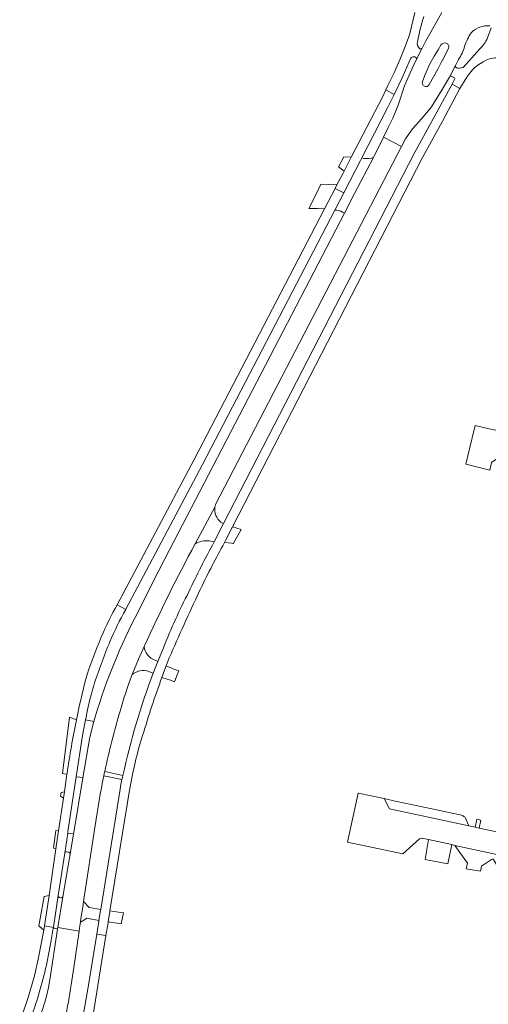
# Model space of a CAD drawing. Header units: metres. Extents: x 166325 to 190320, y 381923 to 404576.
# Tile 820 of 1056: x 176824 to 176955, y 397277 to 397552. Entities that reach past the tile are written whole.
import ezdxf

# ---------------------------------------------------------------- set-up
doc = ezdxf.new("R2010")
doc.units = ezdxf.units.M
for name, color, linetype, lineweight in [('B-WE-VH-VERHARDING_ASFALT-GV', 8, 'Continuous', 18), ('B-WE-VH-VERHARDING_BETONSTRAATSTEEN-GV', 8, 'Continuous', 18), ('B-WE-VH-VERHARDING_HALFVERHARDING-GV', 8, 'Continuous', 18)]:
    doc.layers.add(name, color=color, linetype=linetype, lineweight=lineweight)

msp = doc.modelspace()

# ---------------------------------------------------------------- linework, layer by layer
at = {"layer": 'B-WE-VH-VERHARDING_ASFALT-GV', "flags": 128}
for points in [[(176941.781, 397553.805), (176938.814, 397548.572), (176937.367, 397545.916), (176936.307, 397543.92), (176934.685, 397540.666), (176932.966, 397537.001), (176931.808, 397534.239), (176931.42, 397533.35), (176929.682, 397527.924), (176928.193, 397524.33), (176926.862, 397521.706), (176925.522, 397518.993), (176930.579, 397516.475), (176931.685, 397518.607), (176933.676, 397521.345), (176936.256, 397524.246), (176938.948, 397527.47), (176941.956, 397532.366), (176943.959, 397535.81), (176945.66, 397539.063), (176946.514, 397540.708)], [(176934.311, 397553.853), (176933.941, 397552.241), (176932.765, 397547.593)], [(176955.552, 397549.584), (176954.51, 397546.721)], [(176932.765, 397547.593), (176931.644, 397544.359), (176930.087, 397540.64), (176928.971, 397538.122), (176928.503, 397537.039), (176926.799, 397533.436), (176926.257, 397532.282), (176928.572, 397530.968), (176930.772, 397535.615), (176932.674, 397540.026), (176933.11, 397540.898)], [(176934.685, 397540.666), (176936.307, 397543.92)], [(176943.649, 397543.839), (176941.981, 397540.443), (176941.954, 397540.392), (176940.704, 397538.056), (176938.26, 397533.699)], [(176939.677, 397541.627), (176940.757, 397543.38), (176941.665, 397544.856)], [(176943.04, 397545.27), (176943.229, 397545.164)], [(176936.468, 397534.561), (176937.213, 397536.567), (176938.41, 397539.285), (176939.677, 397541.627)], [(176952.398, 397543.681), (176947.73, 397538.501), (176946.635, 397538.297)], [(176945.66, 397539.063), (176943.959, 397535.81)], [(176944.633, 397536.007), (176945.181, 397535.735)], [(176945.377, 397535.094), (176944.705, 397533.864), (176946.824, 397532.584), (176948.828, 397535.805)], [(176880.781, 397405.02), (176881.222, 397405.875), (176881.509, 397406.432), (176883.473, 397410.239), (176936.475, 397513.374), (176941.875, 397523.314), (176946.824, 397532.584), (176944.705, 397533.864), (176934.086, 397514.435), (176880.955, 397411.178), (176878.307, 397406.055)], [(176873.018, 397405.57), (176878.575, 397415.808), (176878.711, 397416.489), (176930.579, 397516.475), (176925.522, 397518.993), (176922.762, 397513.401), (176917.504, 397503.275), (176914.668, 397497.812), (176864.604, 397401.381), (176860.864, 397394.084), (176857.216, 397386.741)], [(176853.703, 397387.213), (176851.35, 397388.561)], [(176855.507, 397369.109), (176857.212, 397373.318), (176858.826, 397376.882)], [(176864.197, 397376.521), (176862.64, 397372.72), (176861.372, 397369.451)], [(176863.797, 397368.274), (176864.526, 397370.238), (176864.987, 397371.457), (176865.847, 397373.688)], [(176845.247, 397357.5), (176844.819, 397355.912), (176843.658, 397351.599), (176841.763, 397340.263), (176839.206, 397324.974), (176839.142, 397324.593), (176838.191, 397318.899), (176836.207, 397307.04), (176834.769, 397298.434), (176840.685, 397297.471), (176840.891, 397298.896), (176841.055, 397299.968), (176841.215, 397301.017), (176841.692, 397304.142), (176841.927, 397305.679), (176845.177, 397326.961)], [(176839.924, 397340.542), (176841.673, 397352.068), (176842.476, 397356.448)], [(176837.358, 397341.525), (176837.312, 397341.213), (176836.587, 397336.291), (176836.33, 397334.549), (176834.993, 397325.47), (176834.255, 397320.46), (176832.327, 397307.369), (176831.259, 397300.119), (176831.05, 397298.934), (176833.545, 397298.507), (176833.555, 397298.564), (176834.889, 397307.36), (176836.681, 397319.169), (176837.537, 397324.811), (176837.599, 397325.218), (176839.924, 397340.542)], [(176852.901, 397340.896), (176852.773, 397340.31), (176852.648, 397339.723), (176852.37, 397338.395), (176852.101, 397337.066), (176846.734, 397303.523), (176846.705, 397303.34), (176846.241, 397300.437), (176846.206, 397300.219)], [(176847.597, 397340.829), (176847.719, 397341.416), (176847.843, 397342.003)], [(176846.206, 397300.219), (176845.632, 397296.632), (176848.183, 397296.188), (176848.765, 397299.809), (176848.802, 397300.035), (176849.273, 397302.929), (176849.301, 397303.098), (176854.788, 397336.795)], [(176831.797, 397289.008), (176832.736, 397293.775), (176833.499, 397298.234), (176833.545, 397298.507), (176831.05, 397298.934), (176830.831, 397297.688), (176830.243, 397294.343), (176829.313, 397289.669), (176828.273, 397285.019), (176826.516, 397278.9), (176824.863, 397273.976), (176821.131, 397264.226), (176819.687, 397260.898), (176818.338, 397258.027), (176822.561, 397259.26), (176822.793, 397260.305)], [(176839.21, 397287.276), (176840.685, 397297.471), (176834.769, 397298.434), (176834.697, 397297.955), (176832.573, 397283.858), (176832.162, 397281.75), (176831.673, 397279.659), (176831.106, 397277.587), (176830.463, 397275.538), (176829.743, 397273.514), (176828.949, 397271.519), (176828.081, 397269.554), (176827.625, 397268.595)]]:
    msp.add_lwpolyline(points, dxfattribs=at)
at = {"layer": 'B-WE-VH-VERHARDING_ASFALT-GV'}
for points in [[(176935.022, 397545.643, -0.0275735), (176936.788, 397552.745)], [(176950.059, 397548.213, -0.2184699), (176955.16, 397550.135)], [(176948.177, 397544.386, -0.0705744), (176950.059, 397548.213)], [(176954.51, 397546.721, -0.124248), (176952.398, 397543.681)], [(176935.677, 397543.718, -0.2954882), (176935.022, 397545.643)], [(176936.307, 397543.92, -0.3833933), (176935.677, 397543.718)], [(176941.665, 397544.856, -0.298092), (176943.04, 397545.27)], [(176943.229, 397545.164, -0.4375514), (176943.649, 397543.839)], [(176946.514, 397540.708, 0.0682958), (176948.177, 397544.386)], [(176933.11, 397540.898, -0.4715257), (176934.514, 397541.322)], [(176934.514, 397541.322, -0.3713165), (176934.685, 397540.666)], [(176954.141, 397540.494, -0.144403), (176958.268, 397541.154)], [(176945.902, 397538.412, -0.3412521), (176945.66, 397539.063)], [(176946.635, 397538.297, -0.1761483), (176945.902, 397538.412)], [(176948.828, 397535.805, -0.1455657), (176954.141, 397540.494)], [(176943.959, 397535.81, -0.387126), (176944.633, 397536.007)], [(176945.181, 397535.735, -0.4053979), (176945.377, 397535.094)], [(176938.26, 397533.699, -0.9622084), (176936.468, 397534.561)], [(176858.826, 397376.882, -0.0152583), (176873.018, 397405.57)], [(176878.307, 397406.055, 0.0116173), (176871.259, 397392.105)], [(176874.208, 397392.233, -0.0183844), (176880.781, 397405.02)], [(176871.259, 397392.105, 0.0214478), (176864.197, 397376.521)], [(176865.847, 397373.688, -0.0091293), (176874.208, 397392.233)], [(176851.35, 397388.561, 0.0340815), (176846.881, 397379.499)], [(176849.275, 397378.193, -0.0321348), (176853.703, 397387.213)], [(176857.216, 397386.741, 0.0480478), (176845.247, 397357.5)], [(176846.881, 397379.499, 0.0317695), (176842.478, 397367.505)], [(176844.773, 397366.018, -0.0200618), (176849.275, 397378.193)], [(176852.107, 397358.805, -0.0233152), (176855.507, 397369.109)], [(176861.372, 397369.451, 0.0365221), (176852.901, 397340.896)], [(176858.414, 397352.082, -0.0152523), (176863.797, 397368.274)], [(176842.478, 397367.505, 0.01132), (176839.94, 397356.389)], [(176842.476, 397356.448, -0.0186814), (176844.773, 397366.018)], [(176847.843, 397342.003, -0.0193921), (176852.107, 397358.805)], [(176854.788, 397336.795, -0.036234), (176858.414, 397352.082)], [(176845.177, 397326.961, -0.0158591), (176847.597, 397340.829)], [(176827.175, 397273.065, 0.0362446), (176831.797, 397289.008)], [(176835.81, 397268.267, 0.0212598), (176839.21, 397287.276)]]:
    msp.add_lwpolyline(points, format="xyb", dxfattribs=at)
at = {"layer": 'B-WE-VH-VERHARDING_ASFALT-GV', "flags": 128}
for points in [[(176926.257, 397532.282), (176925.285, 397530.214), (176916.576, 397513.437), (176914.582, 397509.596), (176914.291, 397509.035), (176912.574, 397505.728), (176912.05, 397504.718), (176914.468, 397503.512), (176916.147, 397506.749), (176919.124, 397512.487), (176919.523, 397513.257), (176926.567, 397527.008), (176928.572, 397530.968)], [(176911.975, 397498.706), (176914.468, 397503.512), (176912.05, 397504.718), (176909.122, 397499.076), (176872.794, 397429.09), (176851.35, 397388.561), (176853.703, 397387.213), (176853.77, 397387.33), (176875.14, 397427.698)], [(176848.183, 397296.188), (176845.632, 397296.632), (176843.263, 397281.825), (176840.618, 397267.054), (176839.483, 397264.2), (176843.534, 397265.383), (176843.422, 397266.591)]]:
    msp.add_lwpolyline(points, close=True, dxfattribs=at)
at = {"layer": 'B-WE-VH-VERHARDING_BETONSTRAATSTEEN-GV', "flags": 128}
for points in [[(176922.762, 397513.401), (176922.187, 397513.217), (176921.56, 397513.099), (176921.42, 397513.083), (176920.782, 397513.062), (176920.147, 397513.12), (176919.523, 397513.257), (176919.124, 397512.487), (176916.147, 397506.749), (176914.468, 397503.512), (176911.975, 397498.706), (176912.549, 397498.683), (176913.114, 397498.581), (176913.66, 397498.401), (176914.175, 397498.148), (176914.668, 397497.812), (176917.504, 397503.275)], [(176916.576, 397513.437), (176914.483, 397513.525), (176913.038, 397510.745), (176914.582, 397509.596)], [(176912.05, 397504.718), (176912.574, 397505.728), (176908.115, 397505.9), (176907.094, 397503.692), (176904.752, 397499.114), (176907.18, 397499.093), (176909.122, 397499.076)], [(176885.902, 397409.57), (176883.473, 397410.239), (176881.509, 397406.432), (176881.222, 397405.875), (176883.286, 397405.697), (176883.695, 397405.528)], [(176843.658, 397351.599), (176844.819, 397355.912), (176842.476, 397356.448), (176841.673, 397352.068), (176839.924, 397340.542), (176840.865, 397340.399), (176841.763, 397340.263)], [(176852.901, 397340.896), (176847.843, 397342.003), (176847.719, 397341.416), (176847.597, 397340.829), (176852.648, 397339.723), (176852.773, 397340.31)], [(176836.587, 397336.291), (176835.706, 397336.18), (176835.553, 397335.071), (176836.33, 397334.549)], [(176943.401, 397330.644), (176934.216, 397332.609), (176928.814, 397333.708), (176925.719, 397334.474), (176927.222, 397331.563), (176949.329, 397326.846), (176948.2, 397329.386), (176947.731, 397329.485), (176947.738, 397329.726)], [(176952.704, 397328.433), (176951.591, 397328.668), (176951.084, 397326.472), (176952.242, 397326.225)], [(176834.993, 397325.47), (176834.244, 397325.573), (176833.584, 397320.577), (176834.255, 397320.46)], [(176944.585, 397321.591), (176938.128, 397322.991), (176937.214, 397317.477), (176939.137, 397317.104), (176943.465, 397316.265)], [(176955.699, 397317.4), (176955.838, 397317.504), (176956.008, 397317.536), (176956.175, 397317.489), (176956.245, 397317.44), (176958.099, 397314.409), (176958.416, 397312.875), (176961.705, 397312.202), (176961.963, 397313.504), (176967.132, 397316.704), (176945.493, 397321.394), (176948.948, 397316.404), (176948.708, 397315.206), (176948.64, 397314.864), (176952.614, 397314.17), (176952.908, 397315.534)], [(176832.327, 397307.369), (176830.984, 397307.113), (176829.502, 397298.912), (176830.831, 397297.688), (176831.05, 397298.934), (176831.259, 397300.119)], [(176846.705, 397303.34), (176846.734, 397303.523), (176843.46, 397304.085), (176841.927, 397305.679), (176841.692, 397304.142), (176841.215, 397301.017), (176841.055, 397299.968), (176842.466, 397300.817), (176842.863, 397301.056), (176846.241, 397300.437)]]:
    msp.add_lwpolyline(points, close=True, dxfattribs=at)
for points in [[(176993.653, 397429.113), (176968.441, 397434.692), (176967.306, 397434.943), (176963.368, 397435.814), (176956.011, 397437.442), (176955.039, 397437.657), (176951.081, 397438.533), (176950.266, 397435.155), (176950.159, 397434.71), (176948.479, 397427.746), (176955.198, 397426.126), (176955.684, 397428.265), (176959.114, 397430.603), (176981.484, 397425.707), (176982.132, 397425.562), (177009.938, 397419.338)], [(176880.955, 397411.178), (176880.722, 397411.301), (176880.23, 397411.626), (176879.786, 397412.015), (176879.399, 397412.461), (176879.075, 397412.955), (176878.821, 397413.487), (176878.642, 397414.05), (176878.54, 397414.631), (176878.518, 397415.221), (176878.575, 397415.808), (176873.018, 397405.57)], [(176876.978, 397406.381), (176878.307, 397406.055), (176880.955, 397411.178)], [(176839.94, 397356.389), (176837.991, 397357.186), (176836.044, 397341.463), (176836.424, 397341.388), (176837.312, 397341.213), (176837.358, 397341.525)], [(176963.3, 397323.866), (176952.242, 397326.225), (176951.084, 397326.472), (176949.329, 397326.846), (176927.222, 397331.563), (176925.719, 397334.474), (176918.487, 397335.993), (176915.529, 397322.324), (176930.966, 397319.038), (176935.566, 397323.254), (176936.189, 397323.411), (176938.128, 397322.991), (176944.585, 397321.591), (176945.493, 397321.394), (176967.132, 397316.704), (176967.992, 397316.518), (176973.353, 397315.367)], [(176839.142, 397324.593), (176838.425, 397324.69), (176837.537, 397324.811), (176836.681, 397319.169)], [(176838.191, 397318.899), (176839.142, 397324.593)], [(176837.262, 397319.574), (176837.777, 397319.48), (176837.845, 397319.464)], [(176834.889, 397307.36), (176833.555, 397298.564), (176833.545, 397298.507), (176833.499, 397298.234), (176833.853, 397298.255), (176834.203, 397298.196), (176834.531, 397298.06), (176834.697, 397297.955), (176834.769, 397298.434), (176836.207, 397307.04)], [(176835.75, 397306.745), (176835.653, 397306.751), (176835.311, 397306.803)]]:
    msp.add_lwpolyline(points, dxfattribs=at)
at = {"layer": 'B-WE-VH-VERHARDING_BETONSTRAATSTEEN-GV'}
for points in [[(176873.018, 397405.57, -0.1467674), (176876.978, 397406.381)], [(176837.358, 397341.525, -0.014929), (176839.94, 397356.389)], [(176836.681, 397319.169, -0.4139993), (176837.262, 397319.574)], [(176837.845, 397319.464, -0.339367), (176838.191, 397318.899)], [(176835.311, 397306.803, -0.4095607), (176834.889, 397307.36)], [(176836.207, 397307.04, -0.2870885), (176835.75, 397306.745)]]:
    msp.add_lwpolyline(points, format="xyb", dxfattribs=at)
at = {"layer": 'B-WE-VH-VERHARDING_HALFVERHARDING-GV', "flags": 128}
for points in [[(176862.64, 397372.72), (176860.842, 397373.526), (176860.654, 397373.669), (176860.187, 397374.093), (176859.777, 397374.573), (176859.431, 397375.1), (176859.154, 397375.667), (176858.952, 397376.264), (176858.826, 397376.882), (176857.212, 397373.318), (176855.507, 397369.109), (176855.839, 397369.335), (176856.415, 397369.65), (176857.025, 397369.893), (176857.66, 397370.061), (176858.311, 397370.149), (176858.968, 397370.159), (176859.621, 397370.088), (176861.372, 397369.451)], [(176868.061, 397369.018), (176868.467, 397370.086), (176867.4, 397370.506), (176864.987, 397371.457), (176864.526, 397370.238), (176863.797, 397368.274), (176866.19, 397367.445), (176867.314, 397367.055)], [(176853.074, 397302.557), (176851.72, 397302.751), (176849.301, 397303.098), (176849.273, 397302.929), (176848.802, 397300.035), (176851.269, 397299.688), (176852.435, 397299.524)]]:
    msp.add_lwpolyline(points, close=True, dxfattribs=at)

doc.saveas('drawing.dxf')
